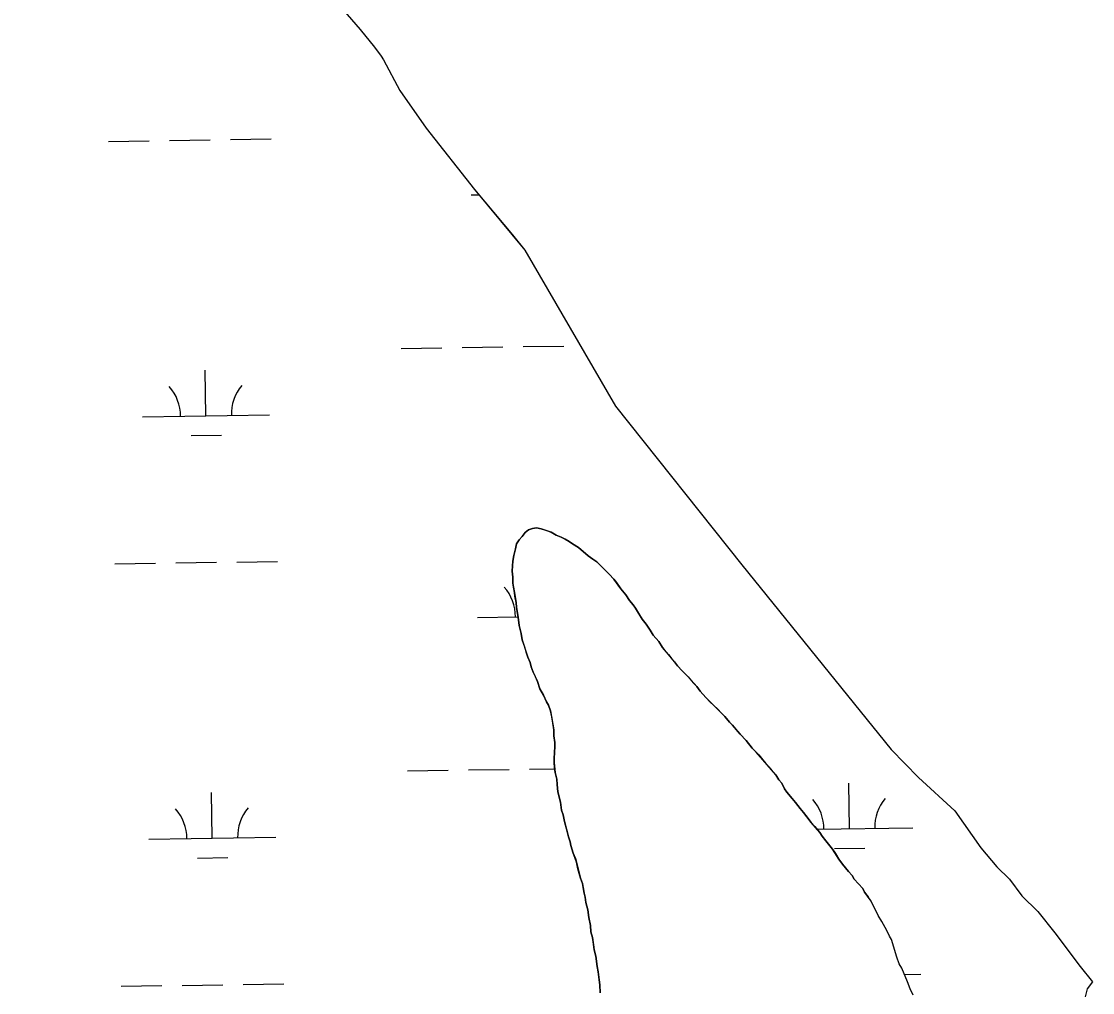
# Model space of a CAD drawing. Extents: x 3807117 to 3845308, y 337856 to 363736.
# Drawn here: x 3840232 to 3841076, y 352657 to 353422 of the extents above; entities that cross this region are included whole.
import ezdxf

# ---------------------------------------------------------------- set-up
doc = ezdxf.new("R2010")
doc.units = 0
doc.layers.add('V-TOPO-SHOR', color=7, linetype='Continuous')
doc.layers.add('V-WETL-SWMP', color=7, linetype='Continuous')

msp = doc.modelspace()

# ---------------------------------------------------------------- linework, layer by layer
at = {"layer": 'V-TOPO-SHOR'}
for p, q in [((3840619.29, 353254.06), (3840629.05, 353241.9)), ((3840629.05, 353241.9), (3840700.27, 353119.2)), ((3840700.27, 353119.2), (3840799.9, 352994.1)), ((3840799.9, 352994.1), (3840917.47, 352848.75)), ((3840917.47, 352848.75), (3840938.97, 352826.76)), ((3840938.97, 352826.76), (3840967.6, 352800.4)), ((3840967.6, 352800.4), (3840988.28, 352771.3)), ((3840988.28, 352771.3), (3841000.84, 352756.33)), ((3841000.84, 352756.33), (3841010.69, 352746.66)), ((3841010.69, 352746.66), (3841020.57, 352733.44)), ((3840901.67, 352729.46), (3840899.28, 352732.81)), ((3840903.29, 352725.91), (3840901.67, 352729.46)), ((3840904.9, 352723.15), (3840903.29, 352725.91)), ((3841020.57, 352733.44), (3841033.1, 352721.13)), ((3840907.32, 352718.02), (3840904.9, 352723.15)), ((3840910.14, 352713.29), (3840907.32, 352718.02)), ((3841033.1, 352721.13), (3841046.56, 352704.39)), ((3840914.17, 352706.19), (3840910.14, 352713.29)), ((3840916.19, 352701.84), (3840914.17, 352706.19)), ((3840917.8, 352699.08), (3840916.19, 352701.84)), ((3841046.56, 352704.39), (3841066.33, 352677.95)), ((3840921.89, 352685.25), (3840917.8, 352699.08)), ((3840923.92, 352680.11), (3840921.89, 352685.25)), ((3840925.94, 352676.56), (3840923.92, 352680.11)), ((3840930.39, 352665.9), (3840925.94, 352676.56)), ((3841066.33, 352677.95), (3841076.17, 352665.87)), ((3840932.43, 352660.37), (3840930.39, 352665.9)), ((3840934.85, 352655.24), (3840932.43, 352660.37)), ((3841071.96, 352660.45), (3841070.44, 352654.09)), ((3841076.17, 352665.87), (3841071.96, 352660.45))]:
    msp.add_line(p, q, dxfattribs=at)
for points in [[(3840213.84, 353761.25), (3840244.58, 353716.55), (3840306.66, 353638.87), (3840324.21, 353614.22), (3840340.54, 353593.05), (3840356.85, 353572.67), (3840375.91, 353551.16), (3840392.59, 353532.35), (3840406.87, 353516.99), (3840422.32, 353501.66), (3840436.55, 353489.43), (3840450, 353477.18), (3840465.47, 353460.68), (3840476.66, 353443.72), (3840489.01, 353427.56), (3840499.34, 353415.65), (3840510.48, 353401.81), (3840515.66, 353394.88), (3840517.66, 353391.79)], [(3840517.66, 353391.79), (3840530.45, 353367.81), (3840551.15, 353338.13), (3840589.32, 353289.74), (3840619.29, 353254.06)], [(3840619.58, 352997.08), (3840620.33, 353001.57), (3840621.54, 353006.77), (3840622.29, 353010.87), (3840624.46, 353013.87), (3840626.8, 353016.65), (3840629.13, 353019.73), (3840631.87, 353021.73), (3840635, 353022.93), (3840638.14, 353023.36), (3840641.69, 353022.6), (3840645.23, 353021.45), (3840649.57, 353019.92), (3840653.53, 353017.6), (3840657.47, 353016.06), (3840660.63, 353014.52), (3840663.79, 353012.58), (3840666.56, 353010.64), (3840671.31, 353007.93), (3840675.27, 353004.43), (3840678.84, 353001.31), (3840682.4, 352998.59), (3840685.56, 352996.66), (3840689.14, 352993.15), (3840692.31, 352990.04), (3840695.48, 352986.92), (3840699.06, 352983.02), (3840701.05, 352980.28), (3840704.63, 352975.21), (3840708.61, 352970.52), (3840711.4, 352966.22), (3840714.18, 352962.71), (3840716.18, 352959.97), (3840718.57, 352956.07), (3840721.36, 352951.37), (3840724.54, 352947.47), (3840727.73, 352942.78), (3840730.13, 352938.87), (3840732.51, 352936.14), (3840734.5, 352933.8), (3840737.29, 352929.1), (3840739.28, 352926.76), (3840742.06, 352923.65), (3840744.85, 352920.13), (3840746.83, 352917.79), (3840749.22, 352914.66), (3840752.79, 352910.77), (3840757.56, 352906.09), (3840761.53, 352901.41), (3840764.31, 352898.29), (3840767.09, 352894.77), (3840769.48, 352892.04), (3840771.46, 352889.7), (3840775.04, 352886.2), (3840780.59, 352880.74), (3840784.16, 352877.24), (3840786.54, 352874.9), (3840790.12, 352870.21), (3840792.5, 352867.88), (3840794.89, 352865.15), (3840798.46, 352860.85), (3840803.23, 352855.78), (3840808, 352849.93), (3840811.17, 352846.81), (3840813.16, 352844.47), (3840816.34, 352840.57), (3840818.72, 352837.84), (3840821.11, 352835.11), (3840823.49, 352832.38), (3840826.67, 352828.87), (3840829.06, 352824.96), (3840831.45, 352822.23), (3840833.45, 352817.92), (3840835.44, 352815.19), (3840839.42, 352810.11), (3840842.21, 352806.99), (3840845.79, 352802.3), (3840848.57, 352799.18), (3840852.15, 352794.5), (3840854.53, 352791.38), (3840857.31, 352788.25), (3840861.29, 352783.57), (3840863.29, 352780.44), (3840866.07, 352776.93), (3840868.06, 352774.2), (3840871.24, 352770.29), (3840873.63, 352766.78), (3840876.42, 352762.48), (3840879.21, 352758.59), (3840884.02, 352752.69), (3840886.82, 352749.54), (3840888.43, 352746.78), (3840895.24, 352739.31), (3840896.45, 352736.55), (3840899.28, 352732.81)], [(3840688.41, 352657.28), (3840688.04, 352663.41), (3840687.61, 352667.5), (3840686.77, 352673.78), (3840685.94, 352677.94), (3840684.77, 352685.95), (3840683.54, 352690.97), (3840682.7, 352697.34), (3840682.28, 352700.79), (3840681.06, 352705.18), (3840680.62, 352710.21), (3840679.38, 352716.57), (3840678.54, 352722.54), (3840676.92, 352728.19), (3840676.48, 352732.59), (3840675.67, 352735.65), (3840674.84, 352740.2), (3840674.42, 352743.18), (3840672.81, 352747.42), (3840670.77, 352754.95), (3840669.55, 352759.97), (3840668.73, 352762.95), (3840667.12, 352767.1), (3840665.1, 352773.22), (3840664.68, 352776.2), (3840663.47, 352779.97), (3840661.84, 352786.32), (3840660.29, 352792.05), (3840659.07, 352797.23), (3840657.85, 352800.91), (3840657.01, 352807.2), (3840656.2, 352810.26), (3840654.97, 352815.35), (3840654.52, 352821.25), (3840654.09, 352825.41), (3840652.87, 352830.75), (3840652.44, 352834.52), (3840652.01, 352838.61), (3840651.98, 352841.83), (3840652.33, 352846.08), (3840652.68, 352851.27), (3840652.65, 352854.42), (3840651.82, 352859.44), (3840651.77, 352864.24), (3840650.94, 352869.42), (3840650.11, 352874.45), (3840649.28, 352879.24), (3840647.67, 352883.78), (3840646.07, 352886.36), (3840643.66, 352891.45), (3840640.86, 352896.62), (3840638.85, 352902.34), (3840637.24, 352906.1), (3840635.63, 352909.7), (3840634.02, 352913.85), (3840633.21, 352917.23), (3840631.2, 352921.61), (3840630.39, 352924.6), (3840628.85, 352929.3), (3840626.83, 352935.26), (3840626, 352940.21), (3840625.18, 352943.5), (3840624.45, 352946.48), (3840623.6, 352953.08), (3840622.35, 352960.62), (3840622, 352964.47), (3840621.17, 352969.41), (3840620.75, 352972.4), (3840619.93, 352976.64), (3840619.5, 352979.7), (3840619.46, 352984.42), (3840619.03, 352989.29), (3840619.23, 352993.46), (3840619.58, 352997.08)]]:
    msp.add_lwpolyline(points, dxfattribs=at)
at = {"layer": 'V-WETL-SWMP'}
for p, q in [((3840301.11, 353327.64), (3840333.11, 353328.12)), ((3840349.11, 353328.36), (3840381.1, 353328.84)), ((3840397.1, 353329.08), (3840429.1, 353329.56)), ((3840586.62, 353285.49), (3840592.78, 353285.58)), ((3840531.58, 353164.58), (3840563.58, 353165.06)), ((3840579.57, 353165.3), (3840611.57, 353165.78)), ((3840627.57, 353166.02), (3840659.57, 353166.49)), ((3840377.77, 353111.53), (3840377.23, 353147.52)), ((3840327.77, 353110.78), (3840427.76, 353112.27)), ((3840366, 353095.92), (3840390, 353096.28)), ((3840354.09, 352995.73), (3840386.09, 352996.2)), ((3840402.08, 352996.44), (3840434.08, 352996.92)), ((3840306.1, 352995.01), (3840338.09, 352995.49)), ((3840591.6, 352952.85), (3840623.56, 352953.33)), ((3840536.56, 352831.94), (3840568.56, 352832.42)), ((3840584.56, 352832.66), (3840616.55, 352833.14)), ((3840632.55, 352833.38), (3840652.55, 352833.68)), ((3840884.6, 352786.41), (3840884.06, 352822.4)), ((3840382.75, 352778.89), (3840382.21, 352814.88)), ((3840859.16, 352786.03), (3840934.6, 352787.16)), ((3840332.75, 352778.14), (3840432.74, 352779.64)), ((3840872.83, 352770.8), (3840896.83, 352771.16)), ((3840370.98, 352763.28), (3840394.98, 352763.64)), ((3840928, 352671.61), (3840940.92, 352671.81)), ((3840311.08, 352662.37), (3840343.08, 352662.85)), ((3840359.07, 352663.09), (3840391.07, 352663.57)), ((3840407.07, 352663.81), (3840439.06, 352664.29))]:
    msp.add_line(p, q, dxfattribs=at)
for points in [[(3840213.84, 353761.25), (3840244.58, 353716.55), (3840306.66, 353638.86), (3840324.21, 353614.22), (3840340.54, 353593.05), (3840356.85, 353572.67), (3840392.59, 353532.35), (3840406.87, 353516.99), (3840422.32, 353501.66), (3840436.55, 353489.43), (3840450, 353477.18), (3840465.47, 353460.68), (3840476.66, 353443.72), (3840489.01, 353427.56), (3840499.34, 353415.65)], [(3840499.34, 353415.65), (3840510.48, 353401.81), (3840515.66, 353394.88), (3840517.66, 353391.79), (3840530.45, 353367.81), (3840551.15, 353338.13), (3840589.32, 353289.75), (3840629.05, 353241.9), (3840700.27, 353119.2), (3840799.9, 352994.1), (3840917.47, 352848.75), (3840938.97, 352826.76), (3840967.6, 352800.4), (3840988.28, 352771.3), (3841000.84, 352756.33), (3841010.69, 352746.66), (3841020.57, 352733.44), (3841033.1, 352721.13), (3841046.56, 352704.39), (3841066.33, 352677.95), (3841076.17, 352665.87), (3841071.96, 352660.45), (3841070.44, 352654.09)], [(3840811.17, 352846.81), (3840808, 352849.93), (3840803.23, 352855.78), (3840798.46, 352860.85), (3840792.5, 352867.88), (3840790.12, 352870.21), (3840786.54, 352874.9), (3840771.46, 352889.7), (3840767.09, 352894.78), (3840764.31, 352898.29), (3840757.56, 352906.09), (3840752.79, 352910.77), (3840749.22, 352914.66), (3840746.83, 352917.79), (3840742.06, 352923.64), (3840737.29, 352929.1), (3840734.5, 352933.8), (3840730.13, 352938.87), (3840727.73, 352942.78), (3840724.54, 352947.47), (3840721.36, 352951.37), (3840716.17, 352959.98), (3840714.18, 352962.71), (3840711.4, 352966.22), (3840708.61, 352970.52), (3840704.63, 352975.21), (3840699.06, 352983.02), (3840695.48, 352986.92), (3840685.56, 352996.66), (3840682.4, 352998.59), (3840678.84, 353001.31), (3840671.31, 353007.93), (3840666.56, 353010.64), (3840663.79, 353012.58), (3840660.63, 353014.52), (3840657.47, 353016.06), (3840653.53, 353017.6), (3840649.57, 353019.92), (3840641.69, 353022.6), (3840638.14, 353023.36), (3840635, 353022.93), (3840631.86, 353021.73), (3840629.13, 353019.73), (3840626.8, 353016.65), (3840624.46, 353013.87), (3840622.29, 353010.87), (3840621.54, 353006.77), (3840620.33, 353001.57), (3840619.58, 352997.08), (3840619.22, 352993.46), (3840619.03, 352989.29), (3840619.46, 352984.42), (3840619.51, 352979.7), (3840619.93, 352976.64), (3840620.75, 352972.4), (3840622, 352964.47), (3840622.35, 352960.62), (3840623.6, 352953.08), (3840624.45, 352946.48), (3840626, 352940.2), (3840626.83, 352935.26), (3840630.39, 352924.6), (3840631.2, 352921.61), (3840633.21, 352917.23), (3840634.02, 352913.85), (3840635.63, 352909.7), (3840638.85, 352902.34), (3840640.86, 352896.62), (3840643.66, 352891.45), (3840646.07, 352886.36), (3840647.67, 352883.78), (3840649.28, 352879.24), (3840651.77, 352864.24), (3840651.82, 352859.44), (3840652.65, 352854.42), (3840652.68, 352851.27), (3840651.98, 352841.83), (3840652.01, 352838.6), (3840652.87, 352830.75), (3840654.09, 352825.41), (3840654.52, 352821.25), (3840654.97, 352815.35), (3840657.01, 352807.2), (3840657.85, 352800.91), (3840659.07, 352797.23), (3840660.29, 352792.05), (3840663.47, 352779.97), (3840664.68, 352776.2), (3840665.1, 352773.22), (3840667.13, 352767.1), (3840668.74, 352762.95), (3840672.81, 352747.42), (3840674.42, 352743.18), (3840674.84, 352740.2), (3840675.67, 352735.65), (3840676.48, 352732.59), (3840676.92, 352728.19), (3840678.54, 352722.54), (3840679.38, 352716.57), (3840680.62, 352710.21), (3840681.06, 352705.18)], [(3840934.85, 352655.24), (3840932.43, 352660.37), (3840930.39, 352665.9), (3840925.94, 352676.56), (3840923.92, 352680.11), (3840921.89, 352685.25), (3840917.8, 352699.08), (3840916.19, 352701.84), (3840914.17, 352706.19), (3840910.14, 352713.29), (3840907.32, 352718.02), (3840904.9, 352723.15), (3840903.29, 352725.91), (3840901.67, 352729.46), (3840898.86, 352733.4), (3840896.45, 352736.55), (3840895.24, 352739.31), (3840888.43, 352746.78), (3840886.82, 352749.54), (3840884.02, 352752.69), (3840879.21, 352758.59), (3840876.8, 352761.74), (3840876.42, 352762.48), (3840871.24, 352770.29), (3840868.06, 352774.2), (3840866.07, 352776.93), (3840863.28, 352780.45), (3840861.29, 352783.57), (3840854.53, 352791.37), (3840848.57, 352799.18), (3840845.79, 352802.3), (3840842.2, 352806.99), (3840839.42, 352810.11), (3840835.45, 352815.19), (3840833.45, 352817.92), (3840831.45, 352822.23), (3840829.06, 352824.96), (3840826.67, 352828.87), (3840816.34, 352840.57), (3840811.17, 352846.81)], [(3840681.06, 352705.18), (3840682.28, 352700.79), (3840683.54, 352690.97), (3840684.77, 352685.95), (3840685.94, 352677.94), (3840686.77, 352673.78), (3840687.61, 352667.5), (3840688.04, 352663.41), (3840688.41, 352657.28)]]:
    msp.add_lwpolyline(points, dxfattribs=at)
for centre, start, end in [((3840322.52, 353111.17), 0.08653, 41.63019), ((3840433, 353112.83), 140.08653, 181.63019), ((3840586.35, 352953.25), 0.08653, 41.63019), ((3840939.83, 352787.71), 140.08653, 181.63019), ((3840327.51, 352778.53), 0.08653, 41.63019), ((3840437.98, 352780.19), 140.08653, 181.63019), ((3840829.36, 352786.05), 0.08653, 41.63019)]:
    msp.add_arc(centre, 35.25, start, end, dxfattribs=at)

doc.saveas('drawing.dxf')
